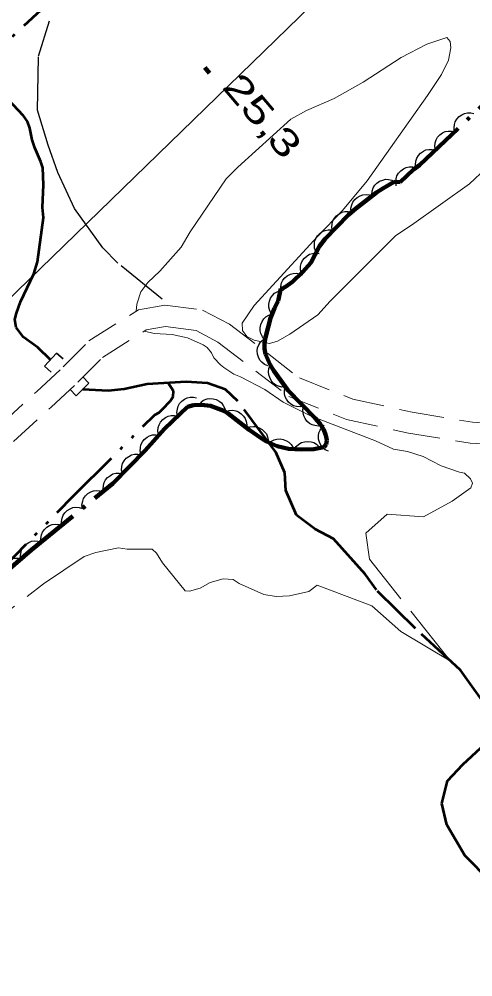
# Model space of a CAD drawing. Extents: x 386081 to 389416, y 5130568 to 5134082.
# Drawn here: x 388094.8 to 388146, y 5131665.7 to 5131773.9 of the extents above; entities that cross this region are included whole.
import ezdxf

# ---------------------------------------------------------------- set-up
doc = ezdxf.new("R2010")
doc.units = 0
doc.header["$LTSCALE"] = 1.2
for name, pattern in [('DASH_DOUBLE_DOT', [9.2, 5, -1.2, 0.3, -1.2, 0.3, -1.2]), ('DOT_DASHED', [7.7, 5, -1.2, 0.3, -1.2]), ('LONG_DASHED', [7.5, 6, -1.5]), ('MEDIUM_DASHED', [4.5, 3, -1.5])]:
    doc.linetypes.add(name, pattern=pattern)
for name, color, linetype, lineweight in [('19', 7, 'Continuous', 13), ('2', 7, 'Continuous', 13), ('26', 7, 'Continuous', 35), ('3', 7, 'Continuous', 140), ('36', 7, 'Continuous', 13), ('4', 7, 'DASH_DOUBLE_DOT', 53), ('41', 7, 'DOT_DASHED', 25), ('44', 7, 'Continuous', 25)]:
    doc.layers.add(name, color=color, linetype=linetype, lineweight=lineweight)

msp = doc.modelspace()

# ---------------------------------------------------------------- linework, layer by layer
at = {"layer": '19', "linetype": 'MEDIUM_DASHED'}
for points in [[(388019.33, 5131658.63), (388045.13, 5131683.12), (388060.44, 5131698.63), (388074.94, 5131712.13), (388088.53, 5131724.32), (388096.74, 5131731.84), (388099.72, 5131734.62), (388102.64, 5131737.55), (388108.23, 5131741.08), (388111.21, 5131741.61), (388115.47, 5131741.05), (388118.5, 5131739.45), (388126.41, 5131733.38), (388132.43, 5131730.99), (388139.16, 5131729.51), (388145.97, 5131728.38), (388155.81, 5131727.82)], [(388020.99, 5131656.9), (388046.82, 5131681.41), (388062.12, 5131696.91), (388076.56, 5131710.36), (388090.14, 5131722.55), (388098.36, 5131730.08), (388101.39, 5131732.9), (388104.15, 5131735.68), (388109.11, 5131738.8), (388111.27, 5131739.18), (388114.73, 5131738.72), (388117.19, 5131737.43), (388125.22, 5131731.28), (388131.72, 5131728.69), (388138.71, 5131727.16), (388145.7, 5131726), (388155.69, 5131725.42)]]:
    msp.add_lwpolyline(points, dxfattribs=at)
at = {"layer": '2'}
for points in [[(388107.98, 5131740.92), (388108.04, 5131741.72), (388108.5, 5131743.09), (388109.3, 5131744.16), (388110.65, 5131745.43), (388113.06, 5131748.15), (388114.08, 5131749.86), (388118.14, 5131755.88), (388119.46, 5131757.19), (388125.45, 5131762.59), (388127.2, 5131763.58), (388130.32, 5131764.94), (388133.61, 5131766.78), (388137.89, 5131769.58), (388140.8, 5131771.08), (388143.07, 5131771.83), (388143.42, 5131771.38), (388143.52, 5131770.67), (388143.25, 5131769.26), (388142.46, 5131767.63), (388140.88, 5131765.26), (388134.06, 5131755.62), (388131.28, 5131752.29), (388128.44, 5131749.36), (388121.3, 5131741.54), (388119.96, 5131739.58), (388119.99, 5131738.74), (388120.45, 5131738.07), (388121.29, 5131737.66), (388123.02, 5131737.26), (388123.95, 5131737.53), (388125.33, 5131738.33), (388128.47, 5131740.51), (388129.89, 5131742.05), (388137.3, 5131749.48), (388139.06, 5131750.62), (388145.61, 5131755.3), (388147.46, 5131757.04)], [(388137.05, 5131725.33), (388134.99, 5131726.26), (388127.66, 5131729.09), (388124.58, 5131730.65), (388122.52, 5131732.08), (388119.77, 5131733.5), (388119.01, 5131733.82), (388117.88, 5131734.55), (388117.48, 5131734.84), (388116.76, 5131735.65), (388116.48, 5131736.2), (388115.98, 5131736.82), (388115.53, 5131737.13), (388113.78, 5131737.91), (388112.05, 5131738.3), (388110.02, 5131738.41), (388108.9, 5131738.67)]]:
    msp.add_lwpolyline(points, dxfattribs=at)
at = {"layer": '2', "linetype": 'LONG_DASHED'}
msp.add_lwpolyline([(388088.54, 5131703.2), (388097.5, 5131710.13), (388102.08, 5131713.2), (388103.42, 5131713.65), (388105.99, 5131714.2), (388106.94, 5131714.05), (388109.76, 5131714.04), (388110.26, 5131713.59), (388110.95, 5131712.51), (388113.52, 5131709.34), (388114, 5131709.3), (388115.21, 5131709.63), (388116.34, 5131710.26), (388117.81, 5131710.68), (388118.92, 5131710.61), (388119.62, 5131710.18), (388122.37, 5131708.94), (388123.79, 5131708.71), (388125.29, 5131708.78), (388127.46, 5131709.26), (388128.4, 5131709.97), (388134.6, 5131707.65), (388137.86, 5131704.76), (388143.48, 5131701.4), (388134.34, 5131712.9), (388133.91, 5131715.84), (388136.31, 5131717.98), (388140.43, 5131717.69), (388143.65, 5131719.45), (388145.78, 5131720.96), (388145.94, 5131721.51), (388145.74, 5131721.99), (388145.06, 5131722.63), (388144.47, 5131722.73), (388142.42, 5131723.47), (388140.4, 5131724.51), (388138.61, 5131725.07), (388137.05, 5131725.33)], dxfattribs=at)
at = {"layer": '26'}
for p, q in [((388097.62, 5131734.69), (388098.98, 5131736.19)), ((388098.98, 5131736.19), (388099.72, 5131735.52)), ((388097.62, 5131734.69), (388098.37, 5131734.02)), ((388102.64, 5131732.79), (388101.2, 5131731.37)), ((388102.64, 5131732.79), (388101.93, 5131733.5)), ((388101.2, 5131731.37), (388100.5, 5131732.08))]:
    msp.add_line(p, q, dxfattribs=at)
at = {"layer": '3'}
msp.add_line((388115.73, 5131768.42), (388116.24, 5131767.81), dxfattribs=at)
at = {"layer": '36', "lineweight": 25}
msp.add_lwpolyline([(388771.01, 5132397.91), (388761.9, 5132388.83), (388496, 5132131.53), (388210.06, 5131855.46), (387933.77, 5131587.05), (387650.79, 5131312.73), (387574.6, 5131241.62)], dxfattribs=at)
at = {"layer": '4'}
for points in [[(388509.84, 5132173.5), (388498.09, 5132162.32), (388486.08, 5132150.21), (388452.65, 5132119.04), (388425.34, 5132092.82), (388408.71, 5132076.16), (388380.87, 5132048.93), (388336.66, 5132007.11), (388316.82, 5131987.41), (388286.04, 5131957.9), (388265.6, 5131938.66), (388258.2, 5131931.33), (388243.56, 5131917.24), (388188.2, 5131863.19), (388175.4, 5131851.16), (388167.99, 5131843.08), (388143.47, 5131819.66), (388122.41, 5131799.09), (388099.68, 5131777.22), (388082.54, 5131761.33), (388068.7, 5131748.19), (388040.7, 5131721.46), (388032.5, 5131713.26)], [(388098.3, 5131735.44), (388096.87, 5131736.82), (388095.26, 5131737.98), (388094.4, 5131739.08), (388094.28, 5131739.96), (388094.45, 5131740.7), (388094.91, 5131741.99), (388096.42, 5131745.15), (388096.84, 5131746.48), (388097.52, 5131751.51), (388097.4, 5131752.63), (388097.51, 5131755.17), (388097.41, 5131757.11), (388097.2, 5131757.79), (388096.52, 5131759.36), (388096.23, 5131760.25), (388095.95, 5131761.57), (388095.68, 5131762.32), (388095.25, 5131762.98), (388092.94, 5131765.41), (388091.94, 5131767.34), (388090.69, 5131768.88)], [(388080.98, 5131701.34), (388091.34, 5131710.3), (388100.92, 5131720.09), (388110.08, 5131729.22), (388110.57, 5131729.49), (388110.9, 5131729.82), (388111.83, 5131730.79), (388112.14, 5131731.3), (388112.18, 5131731.87), (388111.58, 5131732.82)], [(388147.91, 5131695.74), (388144.6, 5131700.38), (388139.51, 5131705.09), (388135.1, 5131709.44), (388133.84, 5131711.21), (388130.26, 5131715.19), (388128.18, 5131716.3), (388126.06, 5131717.88), (388124.87, 5131720.67), (388124.76, 5131722.66), (388123.74, 5131724.98), (388119.47, 5131730.76), (388118.05, 5131732.09), (388116.01, 5131732.78), (388113.61, 5131732.93), (388109.21, 5131732.67), (388106.6, 5131732.12), (388104.79, 5131731.94), (388101.93, 5131732.09)], [(388147.98, 5131676.51), (388145.09, 5131679.45), (388143.05, 5131682.92), (388142.48, 5131685.33), (388143.14, 5131687.88), (388144.86, 5131689.71), (388146.88, 5131691.59)]]:
    msp.add_lwpolyline(points, dxfattribs=at)
at = {"layer": '41'}
msp.add_lwpolyline([(388110.92, 5131742.26), (388105.9, 5131746.35), (388104.2, 5131748.08), (388101.02, 5131752.52), (388099.12, 5131756.56), (388098.02, 5131759.67), (388096.82, 5131763.62), (388096.93, 5131769.73), (388098.19, 5131773.7)], dxfattribs=at)
at = {"layer": '44', "linetype": 'DOT_DASHED', "lineweight": 90}
msp.add_lwpolyline([(388092.55, 5131710.88), (388096.16, 5131713.95), (388105.34, 5131721.47), (388108.97, 5131725.19), (388111.17, 5131727.62), (388113.75, 5131730.13), (388114.46, 5131730.3), (388115.35, 5131730.34), (388116.37, 5131730.21), (388117.87, 5131729.66), (388118.35, 5131729.37), (388120.73, 5131727.51), (388122.07, 5131726.57), (388122.69, 5131726.21), (388123.89, 5131725.68), (388125.17, 5131725.38), (388126.6, 5131725.3), (388128.04, 5131725.33), (388129.16, 5131725.55), (388129.44, 5131725.87), (388129.5, 5131726.34), (388129.4, 5131726.93), (388129.14, 5131727.58), (388128.72, 5131728.22), (388128.18, 5131728.83), (388125.11, 5131732.01), (388123.53, 5131734.18), (388123.12, 5131734.86), (388122.58, 5131736.05), (388122.46, 5131736.65), (388122.46, 5131737.26), (388122.57, 5131737.95), (388123.16, 5131740.11), (388123.58, 5131741.26), (388124, 5131742.09), (388124.29, 5131743.46), (388124.49, 5131743.48), (388124.83, 5131743.67), (388125.61, 5131744.22), (388126.8, 5131745.37), (388127.7, 5131746.38), (388128.69, 5131748.25), (388129.3, 5131749.09), (388131.96, 5131751.8), (388132.74, 5131752.49), (388135.12, 5131754.32), (388135.81, 5131754.76), (388137.09, 5131755.51), (388137.79, 5131755.48), (388139.3, 5131756.91), (388139.97, 5131757.41), (388151.69, 5131768.53)], dxfattribs=at)
at = {"layer": '44'}
for points in [[(388143.94, 5131761.18), (388143.87, 5131761.59), (388143.93, 5131761.99), (388144.01, 5131762.31), (388144.2, 5131762.61), (388144.44, 5131762.89), (388144.76, 5131763.1), (388145.05, 5131763.25), (388145.39, 5131763.32), (388145.77, 5131763.32), (388146.12, 5131763.24)], [(388141.76, 5131759.11), (388141.7, 5131759.52), (388141.75, 5131759.93), (388141.84, 5131760.25), (388142.02, 5131760.55), (388142.26, 5131760.82), (388142.58, 5131761.04), (388142.87, 5131761.19), (388143.22, 5131761.25), (388143.59, 5131761.25), (388143.94, 5131761.18)], [(388139.59, 5131757.05), (388139.52, 5131757.46), (388139.57, 5131757.86), (388139.66, 5131758.18), (388139.84, 5131758.48), (388140.09, 5131758.76), (388140.41, 5131758.97), (388140.7, 5131759.12), (388141.04, 5131759.19), (388141.41, 5131759.19), (388141.76, 5131759.11)], [(388137.35, 5131755.06), (388137.28, 5131755.47), (388137.33, 5131755.88), (388137.42, 5131756.19), (388137.6, 5131756.49), (388137.85, 5131756.77), (388138.17, 5131756.98), (388138.46, 5131757.14), (388138.8, 5131757.2), (388139.17, 5131757.2), (388139.52, 5131757.12)], [(388134.58, 5131754.04), (388134.61, 5131754.46), (388134.75, 5131754.84), (388134.91, 5131755.13), (388135.15, 5131755.38), (388135.45, 5131755.59), (388135.81, 5131755.73), (388136.13, 5131755.81), (388136.48, 5131755.79), (388136.84, 5131755.71), (388137.17, 5131755.56)], [(388132.26, 5131752.12), (388132.23, 5131752.54), (388132.33, 5131752.93), (388132.45, 5131753.24), (388132.66, 5131753.52), (388132.93, 5131753.77), (388133.27, 5131753.95), (388133.58, 5131754.07), (388133.93, 5131754.1), (388134.3, 5131754.06), (388134.64, 5131753.95)], [(388130.16, 5131749.97), (388130.08, 5131750.38), (388130.12, 5131750.78), (388130.19, 5131751.11), (388130.37, 5131751.41), (388130.6, 5131751.7), (388130.91, 5131751.92), (388131.2, 5131752.08), (388131.54, 5131752.16), (388131.91, 5131752.18), (388132.27, 5131752.11)], [(388128.26, 5131747.66), (388128.12, 5131748.05), (388128.1, 5131748.46), (388128.12, 5131748.79), (388128.25, 5131749.12), (388128.44, 5131749.43), (388128.72, 5131749.7), (388128.97, 5131749.9), (388129.3, 5131750.03), (388129.66, 5131750.1), (388130.02, 5131750.09)], [(388126.63, 5131745.18), (388126.52, 5131745.58), (388126.54, 5131745.99), (388126.6, 5131746.31), (388126.76, 5131746.63), (388126.98, 5131746.92), (388127.28, 5131747.16), (388127.56, 5131747.34), (388127.9, 5131747.43), (388128.27, 5131747.46), (388128.62, 5131747.42)], [(388124.3, 5131743.29), (388124.29, 5131743.71), (388124.4, 5131744.1), (388124.53, 5131744.41), (388124.76, 5131744.68), (388125.04, 5131744.91), (388125.39, 5131745.08), (388125.69, 5131745.19), (388126.05, 5131745.2), (388126.41, 5131745.15), (388126.75, 5131745.02)], [(388123.25, 5131740.61), (388123.05, 5131740.97), (388122.96, 5131741.37), (388122.94, 5131741.7), (388123.01, 5131742.04), (388123.15, 5131742.39), (388123.37, 5131742.7), (388123.59, 5131742.94), (388123.9, 5131743.11), (388124.25, 5131743.24), (388124.6, 5131743.29)], [(388122.5, 5131737.69), (388122.23, 5131738.01), (388122.06, 5131738.38), (388121.97, 5131738.7), (388121.98, 5131739.05), (388122.04, 5131739.41), (388122.2, 5131739.76), (388122.37, 5131740.04), (388122.63, 5131740.27), (388122.95, 5131740.47), (388123.29, 5131740.59)], [(388122.84, 5131734.73), (388122.46, 5131734.89), (388122.15, 5131735.15), (388121.92, 5131735.39), (388121.77, 5131735.71), (388121.66, 5131736.06), (388121.65, 5131736.45), (388121.68, 5131736.77), (388121.81, 5131737.1), (388122, 5131737.42), (388122.26, 5131737.67)], [(388124.85, 5131732.36), (388124.43, 5131732.35), (388124.04, 5131732.46), (388123.74, 5131732.58), (388123.46, 5131732.8), (388123.22, 5131733.08), (388123.05, 5131733.43), (388122.94, 5131733.73), (388122.92, 5131734.08), (388122.96, 5131734.45), (388123.09, 5131734.79)], [(388126.89, 5131730.17), (388126.48, 5131730.1), (388126.07, 5131730.15), (388125.75, 5131730.23), (388125.45, 5131730.41), (388125.17, 5131730.65), (388124.96, 5131730.97), (388124.8, 5131731.26), (388124.74, 5131731.6), (388124.73, 5131731.97), (388124.81, 5131732.33)], [(388112.65, 5131729.06), (388112.57, 5131729.47), (388112.62, 5131729.87), (388112.7, 5131730.19), (388112.88, 5131730.49), (388113.12, 5131730.77), (388113.44, 5131730.99), (388113.73, 5131731.15), (388114.07, 5131731.21), (388114.44, 5131731.22), (388114.8, 5131731.15)], [(388115.25, 5131730.62), (388115.59, 5131730.86), (388115.98, 5131731), (388116.3, 5131731.06), (388116.65, 5131731.03), (388117.01, 5131730.93), (388117.34, 5131730.74), (388117.6, 5131730.55), (388117.81, 5131730.27), (388117.98, 5131729.94), (388118.07, 5131729.59)], [(388118.08, 5131729.58), (388118.47, 5131729.71), (388118.88, 5131729.72), (388119.21, 5131729.68), (388119.53, 5131729.54), (388119.84, 5131729.34), (388120.1, 5131729.06), (388120.29, 5131728.8), (388120.4, 5131728.46), (388120.46, 5131728.1), (388120.44, 5131727.74)], [(388128.97, 5131728.01), (388128.56, 5131727.94), (388128.16, 5131727.99), (388127.84, 5131728.07), (388127.54, 5131728.25), (388127.26, 5131728.49), (388127.04, 5131728.81), (388126.89, 5131729.1), (388126.82, 5131729.44), (388126.81, 5131729.82), (388126.89, 5131730.17)], [(388110.5, 5131726.96), (388110.42, 5131727.37), (388110.47, 5131727.78), (388110.55, 5131728.1), (388110.73, 5131728.4), (388110.97, 5131728.68), (388111.29, 5131728.9), (388111.58, 5131729.05), (388111.92, 5131729.12), (388112.29, 5131729.13), (388112.65, 5131729.06)], [(388120.43, 5131727.72), (388120.82, 5131727.87), (388121.22, 5131727.9), (388121.55, 5131727.88), (388121.88, 5131727.76), (388122.2, 5131727.57), (388122.48, 5131727.3), (388122.68, 5131727.05), (388122.81, 5131726.72), (388122.89, 5131726.36), (388122.88, 5131726)], [(388129.71, 5131725.1), (388129.33, 5131725.27), (388129.03, 5131725.54), (388128.81, 5131725.79), (388128.66, 5131726.11), (388128.57, 5131726.46), (388128.57, 5131726.85), (388128.6, 5131727.17), (388128.75, 5131727.49), (388128.95, 5131727.8), (388129.21, 5131728.05)], [(388108.52, 5131724.7), (388108.43, 5131725.1), (388108.45, 5131725.51), (388108.51, 5131725.83), (388108.67, 5131726.15), (388108.89, 5131726.44), (388109.2, 5131726.68), (388109.47, 5131726.85), (388109.81, 5131726.94), (388110.18, 5131726.97), (388110.54, 5131726.92)], [(388122.88, 5131725.92), (388123.19, 5131726.2), (388123.56, 5131726.38), (388123.87, 5131726.48), (388124.22, 5131726.49), (388124.59, 5131726.44), (388124.94, 5131726.29), (388125.23, 5131726.13), (388125.47, 5131725.88), (388125.67, 5131725.57), (388125.8, 5131725.23)], [(388125.82, 5131725.28), (388126.05, 5131725.63), (388126.36, 5131725.9), (388126.63, 5131726.07), (388126.97, 5131726.17), (388127.34, 5131726.21), (388127.72, 5131726.16), (388128.03, 5131726.07), (388128.33, 5131725.89), (388128.61, 5131725.64), (388128.82, 5131725.35)], [(388106.41, 5131722.57), (388106.33, 5131722.98), (388106.36, 5131723.38), (388106.44, 5131723.7), (388106.61, 5131724.01), (388106.85, 5131724.3), (388107.16, 5131724.52), (388107.44, 5131724.69), (388107.78, 5131724.76), (388108.15, 5131724.78), (388108.51, 5131724.72)], [(388104.32, 5131720.42), (388104.23, 5131720.83), (388104.27, 5131721.24), (388104.34, 5131721.56), (388104.52, 5131721.86), (388104.75, 5131722.15), (388105.06, 5131722.37), (388105.34, 5131722.54), (388105.69, 5131722.61), (388106.06, 5131722.63), (388106.41, 5131722.57)], [(388101.89, 5131718.64), (388101.85, 5131719.06), (388101.93, 5131719.45), (388102.04, 5131719.77), (388102.24, 5131720.05), (388102.51, 5131720.31), (388102.84, 5131720.5), (388103.14, 5131720.63), (388103.49, 5131720.67), (388103.86, 5131720.64), (388104.21, 5131720.54)], [(388099.56, 5131716.74), (388099.53, 5131717.16), (388099.61, 5131717.55), (388099.72, 5131717.87), (388099.92, 5131718.15), (388100.19, 5131718.41), (388100.52, 5131718.6), (388100.82, 5131718.73), (388101.17, 5131718.77), (388101.54, 5131718.74), (388101.89, 5131718.64)], [(388097.24, 5131714.84), (388097.21, 5131715.25), (388097.29, 5131715.65), (388097.4, 5131715.96), (388097.6, 5131716.25), (388097.87, 5131716.51), (388098.2, 5131716.7), (388098.5, 5131716.83), (388098.85, 5131716.86), (388099.22, 5131716.84), (388099.56, 5131716.74)], [(388094.94, 5131712.91), (388094.9, 5131713.33), (388094.97, 5131713.73), (388095.07, 5131714.04), (388095.28, 5131714.33), (388095.53, 5131714.59), (388095.86, 5131714.79), (388096.16, 5131714.93), (388096.51, 5131714.97), (388096.88, 5131714.95), (388097.23, 5131714.86)], [(388092.66, 5131710.97), (388092.61, 5131711.39), (388092.69, 5131711.79), (388092.79, 5131712.1), (388092.99, 5131712.39), (388093.25, 5131712.65), (388093.58, 5131712.85), (388093.88, 5131712.98), (388094.22, 5131713.03), (388094.6, 5131713.01), (388094.94, 5131712.91)]]:
    msp.add_lwpolyline(points, dxfattribs=at)

# ---------------------------------------------------------------- texts
at = {"layer": '3', "width": 1.4}
msp.add_text('25,3   ', height=3, rotation=310.294, dxfattribs=at).set_placement((388117.56, 5131766.2))

doc.saveas('drawing.dxf')
